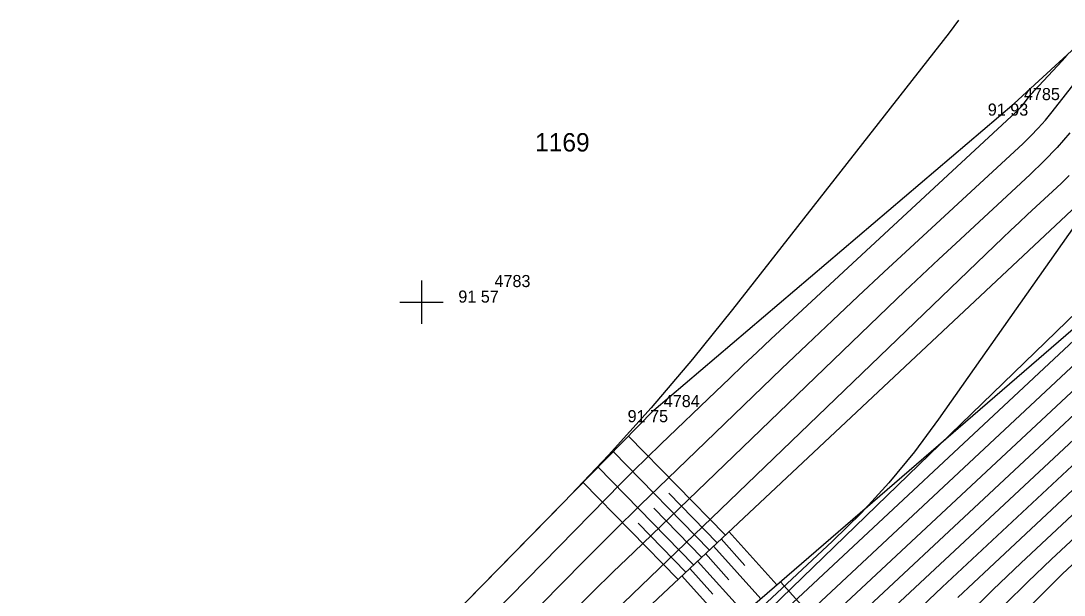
# Model space of a CAD drawing. Extents: x -711081 to -709338, y -1025122 to -1024092.
# Drawn here: x -709559.28 to -709535.12, y -1024231.79 to -1024218.48 of the extents above; entities that cross this region are included whole.
import ezdxf

# ---------------------------------------------------------------- set-up
doc = ezdxf.new("R2010")
doc.units = 0
for name, color, linetype in [('Ex_Major Contours', 7, 'Continuous'), ('Ex_Minor Contours', 7, 'Continuous'), ('Z_body', 7, 'Continuous'), ('Z_body_cisla', 7, 'Continuous'), ('Z_body_vysky_redukovane', 7, 'Continuous'), ('Z_hektometricka_sit', 7, 'Continuous'), ('Z_hrany_paty', 7, 'Continuous'), ('Z_katastr_cisla_pozemkova', 7, 'Continuous'), ('Z_katastr_hranice', 7, 'Continuous'), ('Z_pole_rozhranni', 7, 'Continuous'), ('Z_technicke_srafy', 7, 'Continuous')]:
    doc.layers.add(name, color=color, linetype=linetype)

# ---------------------------------------------------------------- blocks, each defined once
blk = doc.blocks.new('POINT_DISPLAY')
blk.add_line((0, 0), (0, 0))

msp = doc.modelspace()

# ---------------------------------------------------------------- linework, layer by layer
at = {"layer": 'Ex_Major Contours'}
for points in [[(-709553.133, -1024237.111), (-709545.708, -1024229.53), (-709545.399, -1024229.217), (-709545.087, -1024228.905), (-709544.774, -1024228.597), (-709544.457, -1024228.29), (-709543.188, -1024227.068), (-709542.87, -1024226.764), (-709542.551, -1024226.461), (-709542.23, -1024226.159), (-709541.907, -1024225.859), (-709536.234, -1024220.602), (-709536.195, -1024220.564), (-709536.157, -1024220.524), (-709536.121, -1024220.484), (-709536.087, -1024220.441), (-709535.952, -1024220.269), (-709535.918, -1024220.226), (-709535.883, -1024220.184), (-709535.847, -1024220.143), (-709535.81, -1024220.103), (-709535.166, -1024219.412), (-709535.052, -1024219.279)], [(-709534.337, -1024222.465), (-709538.027, -1024227.713), (-709538.586, -1024228.466), (-709539.181, -1024229.186), (-709539.812, -1024229.875), (-709540.48, -1024230.532), (-709544.455, -1024234.245), (-709544.516, -1024234.303)], [(-709533.366, -1024226.179), (-709540.114, -1024232.482), (-709540.555, -1024232.901), (-709540.99, -1024233.327), (-709541.418, -1024233.759), (-709541.84, -1024234.198), (-709542.964, -1024235.387)], [(-709533.496, -1024228.593), (-709536.119, -1024231.044), (-709536.759, -1024231.651), (-709537.39, -1024232.269), (-709538.011, -1024232.896), (-709538.623, -1024233.533), (-709541.521, -1024236.597)]]:
    msp.add_lwpolyline(points, dxfattribs=at)
at = {"layer": 'Ex_Minor Contours'}
for points in [[(-709537.565, -1024218.466), (-709537.785, -1024218.765), (-709542.797, -1024225.17), (-709543.724, -1024226.321), (-709544.682, -1024227.446), (-709545.671, -1024228.544), (-709546.69, -1024229.614), (-709553.433, -1024236.499), (-709554.281, -1024237.277), (-709555.197, -1024237.951), (-709556.181, -1024238.521), (-709557.234, -1024238.986), (-709562.855, -1024241.12)], [(-709551.205, -1024236.062), (-709546.797, -1024231.56), (-709546.178, -1024230.933), (-709545.555, -1024230.311), (-709544.927, -1024229.693), (-709544.295, -1024229.08), (-709541.662, -1024226.546), (-709541.073, -1024225.982), (-709540.482, -1024225.421), (-709539.888, -1024224.863), (-709539.291, -1024224.307), (-709536.07, -1024221.322), (-709535.89, -1024221.149), (-709535.718, -1024220.969), (-709535.553, -1024220.782), (-709535.396, -1024220.589), (-709534.781, -1024219.801)], [(-709534.986, -1024221.081), (-709535.279, -1024221.414), (-709535.586, -1024221.734), (-709535.906, -1024222.043), (-709537.629, -1024223.639), (-709538.024, -1024224.007), (-709538.417, -1024224.377), (-709538.808, -1024224.748), (-709539.198, -1024225.122), (-709545.086, -1024230.788), (-709545.559, -1024231.247), (-709546.029, -1024231.71), (-709546.495, -1024232.175)], [(-709546.137, -1024232.747), (-709536.735, -1024223.697), (-709536.544, -1024223.514), (-709536.352, -1024223.332), (-709536.16, -1024223.151), (-709535.966, -1024222.971), (-709535.19, -1024222.252), (-709535, -1024222.069)], [(-709533.269, -1024224.369), (-709543.37, -1024233.804)], [(-709533.301, -1024224.972), (-709542.284, -1024233.364)], [(-709533.334, -1024225.576), (-709541.199, -1024232.923)], [(-709539.028, -1024232.042), (-709533.399, -1024226.783)], [(-709538.57, -1024232.196), (-709537.943, -1024231.601), (-709533.431, -1024227.386)], [(-709537.577, -1024231.843), (-709536.857, -1024231.16), (-709533.463, -1024227.99)], [(-709533.208, -1024228.898), (-709535.41, -1024230.955), (-709535.956, -1024231.473), (-709536.495, -1024232)], [(-709536.038, -1024232.173), (-709535.599, -1024231.731), (-709535.154, -1024231.295), (-709534.701, -1024230.866)]]:
    msp.add_lwpolyline(points, dxfattribs=at)
at = {"layer": 'Z_hektometricka_sit'}
for p, q in [((-709550, -1024224.5), (-709550, -1024225.5)), ((-709550.5, -1024225), (-709549.5, -1024225))]:
    msp.add_line(p, q, dxfattribs=at)
at = {"layer": 'Z_hrany_paty'}
for p, q in [((-709534.37, -1024222.33), (-709546.81, -1024234)), ((-709533.26, -1024224.2), (-709545.28, -1024234.58))]:
    msp.add_line(p, q, dxfattribs=at)
at = {"layer": 'Z_katastr_hranice'}
msp.add_line((-709520.52, -1024211.35), (-709545.19, -1024235.27), dxfattribs=at)
at = {"layer": 'Z_pole_rozhranni'}
for p, q in [((-709536.28, -1024220.4), (-709525.06, -1024210.08)), ((-709544.62, -1024227.5), (-709536.28, -1024220.4)), ((-709555.06, -1024238.16), (-709544.62, -1024227.5))]:
    msp.add_line(p, q, dxfattribs=at)
at = {"layer": 'Z_technicke_srafy'}
for p, q in [((-709542.97, -1024230.39), (-709545.21, -1024228.1)), ((-709543.33, -1024230.74), (-709545.56, -1024228.46)), ((-709543.7, -1024231.08), (-709545.91, -1024228.82)), ((-709544.06, -1024231.42), (-709546.26, -1024229.17)), ((-709543.15, -1024230.57), (-709544.27, -1024229.42)), ((-709543.51, -1024230.91), (-709544.62, -1024229.77)), ((-709543.88, -1024231.25), (-709544.98, -1024230.12)), ((-709542.88, -1024230.31), (-709541.77, -1024231.55)), ((-709543.06, -1024230.48), (-709542.51, -1024231.1)), ((-709543.42, -1024230.82), (-709542.88, -1024231.43)), ((-709543.24, -1024230.65), (-709542.14, -1024231.87)), ((-709543.61, -1024231), (-709542.52, -1024232.2)), ((-709543.97, -1024231.34), (-709542.9, -1024232.53)), ((-709543.79, -1024231.17), (-709543.25, -1024231.76)), ((-709537.31, -1024236.27), (-709541.69, -1024231.48))]:
    msp.add_line(p, q, dxfattribs=at)

# ---------------------------------------------------------------- block references
at = {"layer": 'Z_body'}
for p in [(-709536.28, -1024220.4), (-709548.54, -1024224.73), (-709544.62, -1024227.5)]:
    msp.add_blockref('POINT_DISPLAY', p, dxfattribs=at)

# ---------------------------------------------------------------- texts
at = {"layer": 'Z_body_cisla'}
for s, p in [('4785', (-709536.05, -1024220.32)), ('4783', (-709548.31, -1024224.65)), ('4784', (-709544.39, -1024227.43))]:
    msp.add_text(s, height=0.28, dxfattribs=at).set_placement(p)
at = {"layer": 'Z_body_vysky_redukovane'}
for s, p in [('91 93', (-709536.887, -1024220.68)), ('91 57', (-709549.147, -1024225.01)), ('91 75', (-709545.227, -1024227.78))]:
    msp.add_text(s, height=0.28, dxfattribs=at).set_placement(p)
at = {"layer": 'Z_katastr_cisla_pozemkova'}
msp.add_text('1169', height=0.425, dxfattribs=at).set_placement((-709547.37, -1024221.51))

doc.saveas('drawing.dxf')
